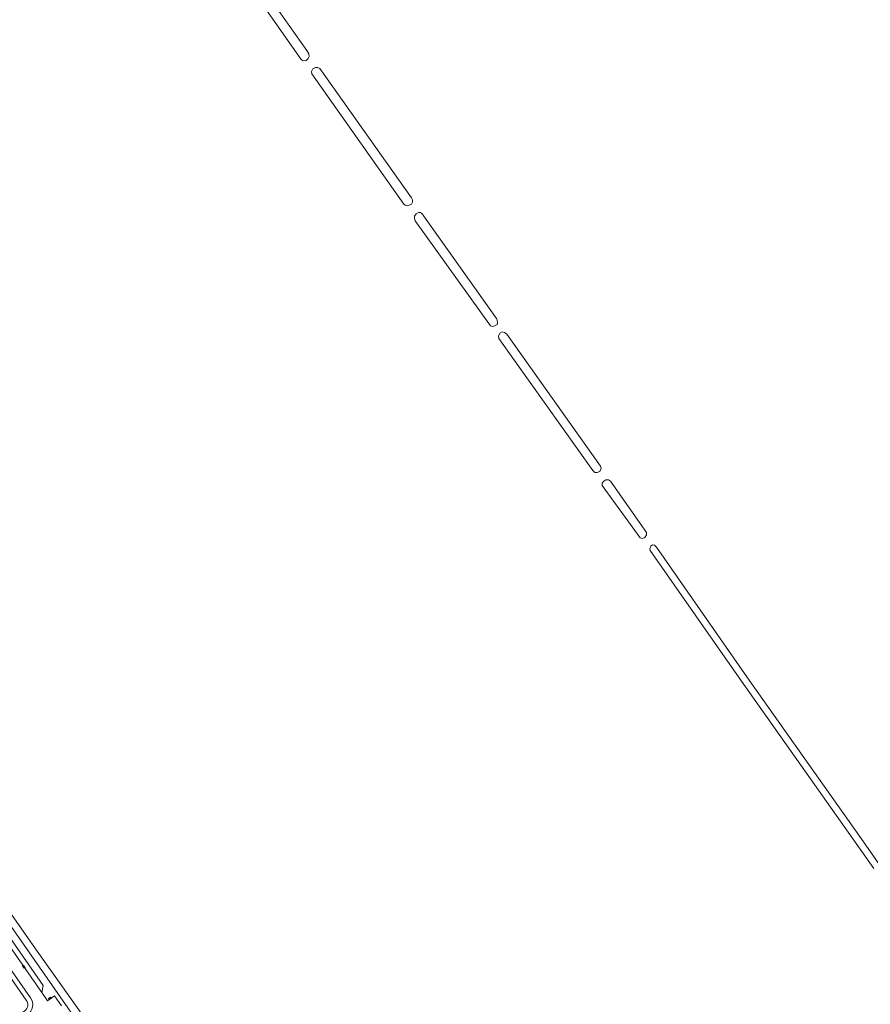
# Model space of a CAD drawing. Extents: x 168769 to 512904, y 516715 to 1559940.
# Tile 294 of 299: x 171451 to 171796, y 520166 to 520565. Entities that reach past the tile are written whole.
import ezdxf

# ---------------------------------------------------------------- set-up
doc = ezdxf.new("R2010")
doc.units = 0
doc.header["$MEASUREMENT"] = 0
doc.layers.get('0').update_dxf_attribs({"linetype": 'CONTINUOUS'})
for name, color, linetype, lineweight in [('Q04_wegmarkering', 7, 'CONTINUOUS', 0), ('Q23_kolk', 7, 'CONTINUOUS', 18), ('Q97_TROTTOIRKOLK', 7, 'CONTINUOUS', 0), ('T09_INSTEEKSLOOT', 72, 'CONTINUOUS', 0), ('V00_kant_verharding', 252, 'CONTINUOUS', 0)]:
    doc.layers.add(name, color=color, linetype=linetype, lineweight=lineweight)

# ---------------------------------------------------------------- blocks, each defined once
blk = doc.blocks.new('Q97')
blk.add_hatch(color=256).paths.add_polyline_path([(-1, 1), (-1, 0), (1, 1)])
blk.add_line((1, 1), (-1, 0))
at = {"color": 0}
for points in [[(-1, 0), (-1, 1), (1, 1), (1, 0), (-1, 0)], [(0, 0.8), (0, 1)]]:
    blk.add_lwpolyline(points, dxfattribs=at)
blk = doc.blocks.new('Q23')
at = {"color": 0}
blk.add_lwpolyline([(0.99, -0.5), (-0.99, -0.5), (-0.99, 0.5), (0.99, 0.5), (0.99, -0.5)], dxfattribs=at)

msp = doc.modelspace()

# ---------------------------------------------------------------- linework, layer by layer
at = {"layer": 'Q04_wegmarkering'}
msp.add_lwpolyline([(171426.74, 520217.89), (171459.97, 520170.35)], dxfattribs=at)
at = {"layer": 'T09_INSTEEKSLOOT'}
for points in [[(171568.5, 520550.3), (171568.3, 520551.4), (171567.6, 520552.7), (171523.8, 520614.5), (171523.1, 520615.2), (171522.4, 520615.3), (171520.9, 520614.8), (171520.2, 520613.9), (171520.3, 520613.2), (171565.2, 520549), (171566.1, 520548.5), (171567.2, 520548.6), (171568.1, 520549.4), (171568.5, 520550.3)], [(171569.5, 520543.2), (171606.9, 520490.4), (171607.4, 520489.9), (171608.5, 520489.7), (171610, 520490.3), (171610.5, 520491.2), (171610.5, 520492.1), (171610.1, 520492.9), (171572.8, 520545.4), (171571.9, 520545.8), (171571, 520545.8), (171570, 520545.2), (171569.4, 520544.2), (171569.5, 520543.2)], [(171645, 520442.2), (171644.8, 520441.5), (171643.8, 520440.9), (171642.9, 520440.7), (171642.1, 520440.9), (171611.5, 520483.6), (171611.2, 520484.5), (171611.2, 520485.5), (171611.9, 520486.4), (171612.9, 520486.9), (171613.7, 520486.9), (171614.4, 520486.4), (171644.5, 520443.9), (171644.8, 520443.3), (171645, 520442.2)], [(171687, 520383), (171686.8, 520384), (171648.8, 520437.6), (171647.8, 520438.3), (171646.8, 520438.5), (171645.9, 520438), (171645.4, 520436.8), (171645.5, 520435.8), (171683.7, 520382.2), (171684.5, 520381.5), (171685.4, 520381.5), (171686.5, 520381.9), (171687, 520383)], [(171705.4, 520357.1), (171705.4, 520356.2), (171704.8, 520355), (171703.8, 520354.7), (171702.9, 520354.9), (171687.5, 520376.2), (171687.5, 520377.1), (171688.1, 520377.9), (171689, 520378.5), (171690, 520378.4), (171690.9, 520377.9), (171705.4, 520357.1)], [(171826.4, 520184.5), (171791.6, 520234.2), (171747.2, 520297.1), (171709.5, 520351.1), (171708.7, 520352), (171707.9, 520352.1), (171707.2, 520351.6), (171706.8, 520350.5), (171707, 520349.8), (171744, 520296.8), (171797.8, 520220.7)]]:
    msp.add_lwpolyline(points, dxfattribs=at)
msp.add_lwpolyline([(171595.33, 519986.17), (171663.19, 519891), (171669.46, 519882.26, 0.753735), (171672.29, 519884.11), (171642.64, 519925.74), (171579.83, 520014.24), (171572.61, 520024.84), (171520.42, 520098.76), (171489.18, 520143.31), (171458.02, 520187.22), (171429.12, 520228.25), (171404.14, 520263.69, 0.69468), (171401.53, 520262), (171405.25, 520256.67), (171425.99, 520227.15), (171429.58, 520222.62), (171470.52, 520164.21), (171494.78, 520129.56), (171523.01, 520090.1), (171566.71, 520027.7)], format="xyb", close=True, dxfattribs=at)
at = {"layer": 'V00_kant_verharding'}
for points in [[(171421.94, 520224.75), (171426.74, 520217.89), (171429.63, 520217.41), (171441.93, 520199.78), (171460.48, 520173.21), (171459.97, 520170.35), (171462.26, 520167.06), (171465.07, 520169.02)], [(171467.97, 520164.95), (171465.07, 520169.02)]]:
    msp.add_lwpolyline(points, dxfattribs=at)
for points in [[(171434.61, 520194.49), (171453.63, 520167.26, -0.420117), (171453.05, 520162.99), (171427.82, 520145.37)], [(171454.19, 520161.41, 0.412721), (171455.37, 520168.2), (171436.01, 520195.85)]]:
    msp.add_lwpolyline(points, format="xyb", dxfattribs=at)

# ---------------------------------------------------------------- block references
at = {"layer": 'Q23_kolk', "xscale": 0.5, "yscale": 0.5, "rotation": 304.9535850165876}
msp.add_blockref('Q23', (171452.64, 520180.84), dxfattribs=at)
at = {"layer": 'Q97_TROTTOIRKOLK', "xscale": 0.5, "yscale": 0.5, "rotation": 34.9576100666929}
msp.add_blockref('Q97', (171463.4, 520167.86), dxfattribs=at)

doc.saveas('drawing.dxf')
